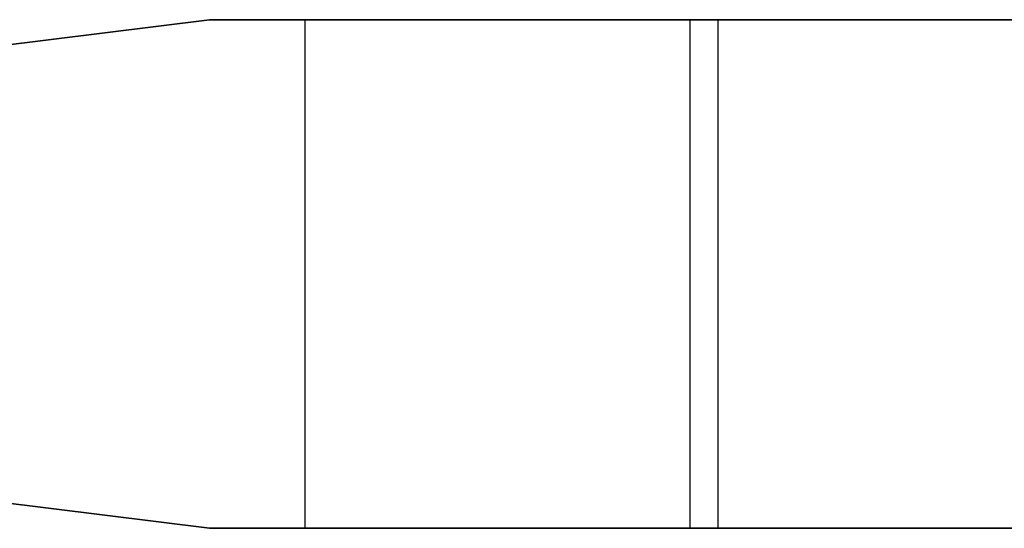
# Model space of a CAD drawing. Header units: millimetres. Extents: x 0 to 1524, y 0 to 1016.
# Tile 297 of 352: x 1391.867 to 1393.416, y 396.607 to 397.407. Entities that reach past the tile are written whole.
import ezdxf

# ---------------------------------------------------------------- set-up
doc = ezdxf.new("R2010")
doc.units = ezdxf.units.MM
doc.header["$LTSCALE"] = 83.82
doc.layers.get('0').update_dxf_attribs({"linetype": 'CONTINUOUS'})

msp = doc.modelspace()

# ---------------------------------------------------------------- linework, layer by layer
at = {"color": 6, "linetype": 'CONTINUOUS'}
for p, q in [((1391.6654, 397.3442), (1392.1654, 397.4067)), ((1392.1654, 397.4067), (1391.6654, 397.3442)), ((1391.6654, 397.3442), (1392.1654, 397.4067)), ((1392.1654, 397.4067), (1391.6654, 397.3442)), ((1391.6654, 397.3442), (1392.1654, 397.4067)), ((1392.1654, 397.4067), (1391.6654, 397.3442)), ((1391.6654, 397.3442), (1392.1654, 397.4067)), ((1392.1654, 397.4067), (1391.6654, 397.3442)), ((1392.1654, 397.4067), (1391.7093, 397.3496)), ((1391.7093, 397.3496), (1392.1654, 397.4067)), ((1392.1654, 397.4067), (1391.7093, 397.3496)), ((1391.7093, 397.3496), (1392.1654, 397.4067)), ((1392.1654, 397.4067), (1391.7093, 397.3496)), ((1391.7093, 397.3496), (1392.1654, 397.4067)), ((1392.1654, 397.4067), (1391.7093, 397.3496)), ((1391.7093, 397.3496), (1392.1654, 397.4067)), ((1392.3154, 397.4067), (1392.1654, 397.4067)), ((1392.1654, 397.4067), (1392.3154, 397.4067)), ((1392.3154, 397.4067), (1392.1654, 397.4067)), ((1392.1654, 397.4067), (1392.3154, 397.4067)), ((1392.3154, 397.4067), (1392.1654, 397.4067)), ((1392.1654, 397.4067), (1392.3154, 397.4067)), ((1392.3154, 397.4067), (1392.1654, 397.4067)), ((1392.1654, 397.4067), (1392.3154, 397.4067)), ((1392.3154, 397.4067), (1392.1654, 397.4067)), ((1392.1654, 397.4067), (1392.3154, 397.4067)), ((1392.3154, 397.4067), (1392.1654, 397.4067)), ((1392.1654, 397.4067), (1392.3154, 397.4067)), ((1392.3154, 397.4067), (1392.1654, 397.4067)), ((1392.1654, 397.4067), (1392.3154, 397.4067)), ((1392.3154, 397.4067), (1392.1654, 397.4067)), ((1392.1654, 397.4067), (1392.3154, 397.4067)), ((1392.9214, 397.4067), (1392.3154, 397.4067)), ((1392.3154, 397.4067), (1392.9654, 397.4067)), ((1392.3154, 397.4067), (1392.3154, 396.6067)), ((1392.3154, 397.4067), (1392.3154, 396.6067)), ((1392.9654, 397.4067), (1392.3154, 397.4067)), ((1392.3154, 397.4067), (1392.9214, 397.4067)), ((1392.3154, 397.4067), (1392.3154, 396.6067)), ((1392.3154, 397.4067), (1392.3154, 396.6067)), ((1392.9214, 397.4067), (1392.3154, 397.4067)), ((1392.3154, 397.4067), (1392.9654, 397.4067)), ((1392.3154, 397.4067), (1392.3154, 396.6067)), ((1392.3154, 397.4067), (1392.3154, 396.6067)), ((1392.9654, 397.4067), (1392.3154, 397.4067)), ((1392.3154, 397.4067), (1392.9214, 397.4067)), ((1392.3154, 397.4067), (1392.3154, 396.6067)), ((1392.3154, 397.4067), (1392.3154, 396.6067)), ((1392.9214, 397.4067), (1392.3154, 397.4067)), ((1392.3154, 397.4067), (1392.9654, 397.4067)), ((1392.3154, 397.4067), (1392.3154, 396.6067)), ((1392.3154, 397.4067), (1392.3154, 396.6067)), ((1392.9654, 397.4067), (1392.3154, 397.4067)), ((1392.3154, 397.4067), (1392.9214, 397.4067)), ((1392.3154, 397.4067), (1392.3154, 396.6067)), ((1392.3154, 397.4067), (1392.3154, 396.6067)), ((1392.9214, 397.4067), (1392.3154, 397.4067)), ((1392.3154, 397.4067), (1392.9654, 397.4067)), ((1392.3154, 397.4067), (1392.3154, 396.6067)), ((1392.3154, 397.4067), (1392.3154, 396.6067)), ((1392.9654, 397.4067), (1392.3154, 397.4067)), ((1392.3154, 397.4067), (1392.9214, 397.4067)), ((1392.3154, 397.4067), (1392.3154, 396.6067)), ((1392.3154, 397.4067), (1392.3154, 396.6067)), ((1392.9214, 397.4067), (1392.9214, 396.6067)), ((1392.9214, 397.4067), (1394.7654, 397.4067)), ((1394.7654, 397.4067), (1392.9214, 397.4067)), ((1392.9214, 397.4067), (1392.9214, 396.6067)), ((1392.9214, 397.4067), (1392.9214, 396.6067)), ((1392.9214, 397.4067), (1394.7654, 397.4067)), ((1394.7654, 397.4067), (1392.9214, 397.4067)), ((1392.9214, 397.4067), (1392.9214, 396.6067)), ((1392.9214, 397.4067), (1392.9214, 396.6067)), ((1392.9214, 397.4067), (1394.7654, 397.4067)), ((1394.7654, 397.4067), (1392.9214, 397.4067)), ((1392.9214, 397.4067), (1392.9214, 396.6067)), ((1392.9214, 397.4067), (1392.9214, 396.6067)), ((1392.9214, 397.4067), (1394.7654, 397.4067)), ((1394.7654, 397.4067), (1392.9214, 397.4067)), ((1392.9214, 397.4067), (1392.9214, 396.6067)), ((1392.9654, 397.4067), (1392.9654, 396.6067)), ((1394.7654, 397.4067), (1392.9654, 397.4067)), ((1392.9654, 397.4067), (1394.7654, 397.4067)), ((1392.9654, 397.4067), (1392.9654, 396.6067)), ((1392.9654, 397.4067), (1392.9654, 396.6067)), ((1394.7654, 397.4067), (1392.9654, 397.4067)), ((1392.9654, 397.4067), (1394.7654, 397.4067)), ((1392.9654, 397.4067), (1392.9654, 396.6067)), ((1392.9654, 397.4067), (1392.9654, 396.6067)), ((1394.7654, 397.4067), (1392.9654, 397.4067)), ((1392.9654, 397.4067), (1394.7654, 397.4067)), ((1392.9654, 397.4067), (1392.9654, 396.6067)), ((1392.9654, 397.4067), (1392.9654, 396.6067)), ((1394.7654, 397.4067), (1392.9654, 397.4067)), ((1392.9654, 397.4067), (1394.7654, 397.4067)), ((1392.9654, 397.4067), (1392.9654, 396.6067)), ((1392.1654, 396.6067), (1391.6654, 396.6692)), ((1391.6654, 396.6692), (1392.1654, 396.6067)), ((1392.1654, 396.6067), (1391.6654, 396.6692)), ((1391.6654, 396.6692), (1392.1654, 396.6067)), ((1392.1654, 396.6067), (1391.6654, 396.6692)), ((1391.6654, 396.6692), (1392.1654, 396.6067)), ((1392.1654, 396.6067), (1391.6654, 396.6692)), ((1391.6654, 396.6692), (1392.1654, 396.6067)), ((1391.7093, 396.6637), (1392.1654, 396.6067)), ((1392.1654, 396.6067), (1391.7093, 396.6637)), ((1391.7093, 396.6637), (1392.1654, 396.6067)), ((1392.1654, 396.6067), (1391.7093, 396.6637)), ((1391.7093, 396.6637), (1392.1654, 396.6067)), ((1392.1654, 396.6067), (1391.7093, 396.6637)), ((1391.7093, 396.6637), (1392.1654, 396.6067)), ((1392.1654, 396.6067), (1391.7093, 396.6637)), ((1392.1654, 396.6067), (1392.3154, 396.6067)), ((1392.3154, 396.6067), (1392.1654, 396.6067)), ((1392.1654, 396.6067), (1392.3154, 396.6067)), ((1392.3154, 396.6067), (1392.1654, 396.6067)), ((1392.1654, 396.6067), (1392.3154, 396.6067)), ((1392.3154, 396.6067), (1392.1654, 396.6067)), ((1392.1654, 396.6067), (1392.3154, 396.6067)), ((1392.3154, 396.6067), (1392.1654, 396.6067)), ((1392.1654, 396.6067), (1392.3154, 396.6067)), ((1392.3154, 396.6067), (1392.1654, 396.6067)), ((1392.1654, 396.6067), (1392.3154, 396.6067)), ((1392.3154, 396.6067), (1392.1654, 396.6067)), ((1392.1654, 396.6067), (1392.3154, 396.6067)), ((1392.3154, 396.6067), (1392.1654, 396.6067)), ((1392.1654, 396.6067), (1392.3154, 396.6067)), ((1392.3154, 396.6067), (1392.1654, 396.6067)), ((1392.3154, 396.6067), (1392.9214, 396.6067)), ((1392.9654, 396.6067), (1392.3154, 396.6067)), ((1392.3154, 396.6067), (1392.9654, 396.6067)), ((1392.9214, 396.6067), (1392.3154, 396.6067)), ((1392.3154, 396.6067), (1392.9214, 396.6067)), ((1392.9654, 396.6067), (1392.3154, 396.6067)), ((1392.3154, 396.6067), (1392.9654, 396.6067)), ((1392.9214, 396.6067), (1392.3154, 396.6067)), ((1392.3154, 396.6067), (1392.9214, 396.6067)), ((1392.9654, 396.6067), (1392.3154, 396.6067)), ((1392.3154, 396.6067), (1392.9654, 396.6067)), ((1392.9214, 396.6067), (1392.3154, 396.6067)), ((1392.3154, 396.6067), (1392.9214, 396.6067)), ((1392.9654, 396.6067), (1392.3154, 396.6067)), ((1392.3154, 396.6067), (1392.9654, 396.6067)), ((1392.9214, 396.6067), (1392.3154, 396.6067)), ((1394.7654, 396.6067), (1392.9214, 396.6067)), ((1392.9214, 396.6067), (1394.7654, 396.6067)), ((1394.7654, 396.6067), (1392.9214, 396.6067)), ((1392.9214, 396.6067), (1394.7654, 396.6067)), ((1394.7654, 396.6067), (1392.9214, 396.6067)), ((1392.9214, 396.6067), (1394.7654, 396.6067)), ((1394.7654, 396.6067), (1392.9214, 396.6067)), ((1392.9214, 396.6067), (1394.7654, 396.6067)), ((1392.9654, 396.6067), (1394.7654, 396.6067)), ((1394.7654, 396.6067), (1392.9654, 396.6067)), ((1392.9654, 396.6067), (1394.7654, 396.6067)), ((1394.7654, 396.6067), (1392.9654, 396.6067)), ((1392.9654, 396.6067), (1394.7654, 396.6067)), ((1394.7654, 396.6067), (1392.9654, 396.6067)), ((1392.9654, 396.6067), (1394.7654, 396.6067)), ((1394.7654, 396.6067), (1392.9654, 396.6067))]:
    msp.add_line(p, q, dxfattribs=at)

doc.saveas('drawing.dxf')
